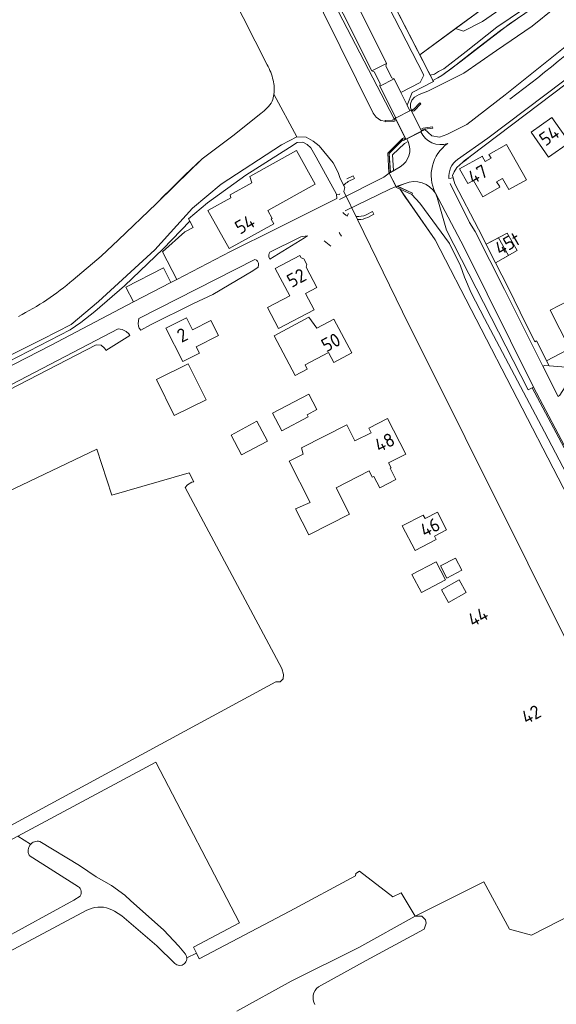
# Model space of a CAD drawing. Header units: metres. Extents: x 209813 to 223847, y 571801 to 587119.
# Tile 701 of 746: x 221768 to 221926, y 584193 to 584485. Entities that reach past the tile are written whole.
import ezdxf
from ezdxf.enums import TextEntityAlignment as Align

# ---------------------------------------------------------------- set-up
doc = ezdxf.new("R2010")
doc.units = ezdxf.units.M
for name, color, linetype, lineweight in [('B-RO-GK-BESCHOEIING-G', 8, 'GK-BESCHOEIING', 0), ('B-RO-GK-KADEMUUR-GV', 8, 'Continuous', 0), ('B-RO-GR-BEPLANTING_CULTUUR_BOSPLANTSOEN-GV', 8, 'Continuous', 0), ('B-RO-GR-BEPLANTING_CULTUUR_HEESTERS-GV', 8, 'Continuous', 0), ('B-RO-GR-GRAS-GV', 8, 'Continuous', 0), ('B-RO-GR-GROENVOORZIENING-GV', 8, 'Continuous', 0), ('B-RO-KW-KUNSTWERK_DEK-GV', 8, 'Continuous', 0), ('B-RO-KW-KUNSTWERK_STEIGER-GV', 8, 'Continuous', 0), ('B-RO-OG-BEBOUWING-T18', 8, 'Continuous', 0), ('B-RO-OG-TERREIN_CULTUURSCHEIDING-GV', 8, 'Continuous', 0), ('B-RO-OG-TERREIN_ERF-GV', 8, 'Continuous', 0), ('B-RO-OG-WATER_KANAAL-GV', 8, 'Continuous', 0), ('B-RO-OG-WEG-GV', 8, 'Continuous', 0), ('B-RO-VH-VERHARDING_BETONSTRAATSTEEN-GV', 8, 'Continuous', 0), ('B-RO-VH-VERHARDING_GRASBETONSTEEN-GV', 8, 'Continuous', 0), ('B-RO-VH-VERHARDING_HALFVERHARDING-GV', 8, 'Continuous', 0), ('B-RO-VH-VERHARDING_STRAATBAKSTEEN-GV', 8, 'Continuous', 0), ('B-RO-VH-VERHARDING_TEGEL-GV', 8, 'Continuous', 0)]:
    doc.layers.add(name, color=color, linetype=linetype, lineweight=lineweight)
doc.styles.add('NLCS-ISO-M200-T18', font='txt', dxfattribs={"height": 0.36})
doc.linetypes.add('GK-BESCHOEIING', pattern='A,30,-5,[1,NLCS.shx,S=1,R=0,X=0,Y=0],-5', length=40)

msp = doc.modelspace()

# ---------------------------------------------------------------- linework, layer by layer
at = {"layer": 'B-RO-GK-BESCHOEIING-G', "flags": 128}
for points in [[(221875.738, 584454.845), (221874.508, 584455.066), (221873.062, 584455.961), (221872.183, 584457.19), (221847.773, 584506.691), (221791.235, 584619.586), (221692.021, 584823.048), (221668.547, 584870.73), (221657.634, 584892.46), (221646.635, 584912.998), (221631.561, 584939.584), (221622.157, 584954.665), (221605.775, 584980.039), (221592.815, 584999.476), (221533.755, 585091.875), (221484.107, 585170.707), (221456.455, 585214.021), (221415.099, 585277.685), (221382.506, 585326.88), (221353.466, 585369.682), (221298.776, 585452.31), (221262.849, 585507.464), (221235.508, 585549.912)], [(221811.734, 584434.076), (221816.485, 584438.82), (221821.63, 584443.636), (221830.65, 584450.463), (221838.948, 584457.049)], [(221783.371, 584407.813), (221791.7, 584414.878), (221796.756, 584419.707), (221808.004, 584430.381), (221810.662, 584433.059)], [(221810.662, 584433.059), (221811.734, 584434.076)], [(221880.082, 584434.758), (221881.832, 584432.243)], [(221881.832, 584432.243), (221883.108, 584430.408)], [(221883.108, 584430.408), (221890.583, 584419.663), (221939.163, 584325.711), (221953.743, 584296.777), (221988.525, 584227.385), (222000.077, 584203.473)]]:
    msp.add_lwpolyline(points, dxfattribs=at)
at = {"layer": 'B-RO-GK-BESCHOEIING-G'}
for points in [[(221842.604, 584466.953, 0.0678902), (221840.843, 584471.507)], [(221842.356, 584460.714, 0.0466328), (221842.829, 584462.784)], [(221838.948, 584457.049, 0.0815678), (221842.356, 584460.714)]]:
    msp.add_lwpolyline(points, format="xyb", dxfattribs=at)
at = {"layer": 'B-RO-GK-KADEMUUR-GV', "flags": 128}
for points in [[(221886.367, 584459.932), (221886.081, 584460.212), (221884.167, 584458.26), (221884.037, 584458.411), (221883.463, 584458.115), (221883.552, 584457.936), (221883.813, 584458.071), (221884.04, 584457.734), (221884.403, 584457.929)], [(221878.885, 584455.53), (221878.797, 584455.71), (221878.047, 584455.324), (221878.158, 584455.12), (221875.732, 584455.045), (221875.744, 584454.645), (221878.298, 584454.724), (221878.705, 584454.942), (221878.499, 584455.331)], [(221887.441, 584452.404), (221889.881, 584452.77), (221889.822, 584453.165), (221887.047, 584452.749), (221886.677, 584452.57), (221886.816, 584452.188), (221886.497, 584452.027), (221886.586, 584451.848), (221887.223, 584452.17), (221887.177, 584452.364)], [(221881.77, 584449.637), (221881.48, 584449.491), (221881.286, 584449.886), (221880.871, 584449.685), (221876.541, 584445.382), (221876.883, 584439.612), (221876.983, 584439.415), (221877.277, 584439.719), (221876.951, 584445.226), (221881.103, 584449.352), (221881.209, 584449.13), (221881.858, 584449.457)], [(221879.02, 584435.435), (221879.148, 584435.186), (221883.683, 584433.109), (221883.849, 584433.473), (221879.394, 584435.583)]]:
    msp.add_lwpolyline(points, close=True, dxfattribs=at)
at = {"layer": 'B-RO-GR-BEPLANTING_CULTUUR_BOSPLANTSOEN-GV', "flags": 128}
msp.add_lwpolyline([(221909.234, 584491.558), (221907.137, 584489.986), (221896.572, 584482.216), (221898.955, 584481.491), (221904.58, 584484.367), (221925.142, 584498.684), (221938.017, 584508.187), (221938.892, 584510.438), (221937.511, 584512.915), (221923.95, 584502.584), (221910.415, 584492.442), (221910.544, 584492.165)], close=True, dxfattribs=at)
at = {"layer": 'B-RO-GR-BEPLANTING_CULTUUR_HEESTERS-GV', "flags": 128}
msp.add_lwpolyline([(221882.561, 584448.764), (221881.478, 584448.218), (221877.923, 584444.842), (221878.236, 584440.179), (221880.26, 584441.297)], dxfattribs=at)
at = {"layer": 'B-RO-GR-GRAS-GV', "flags": 128}
for points in [[(221925.142, 584498.684), (221904.58, 584484.367), (221898.955, 584481.491), (221896.572, 584482.216), (221886.006, 584474.446), (221889.096, 584468.415), (221890.371, 584468.708), (221891.588, 584469.505), (221893.158, 584470.306), (221899.747, 584475.427), (221908.878, 584482.66), (221916.773, 584487.979)], [(221915.923, 584485.885), (221909.905, 584481.708), (221902.325, 584475.794), (221895.468, 584470.416), (221892.599, 584468.351), (221891.386, 584467.64), (221889.87, 584466.905), (221890.068, 584466.518), (221883.762, 584463.32), (221882.278, 584459.558), (221883.085, 584457.92), (221883.463, 584458.115), (221883.278, 584458.976), (221883.259, 584459.942), (221883.675, 584461.058), (221884.469, 584461.929), (221885.888, 584462.686), (221888.448, 584463.676), (221899.027, 584468.99), (221908.701, 584475.728), (221919.331, 584482.935), (221925.935, 584488.283)], [(221763.67, 584245.564), (221843.355, 584288.792), (221844.656, 584288.857), (221845.551, 584289.731), (221845.678, 584290.946), (221845.187, 584292.801), (221816.513, 584346.313), (221817.19, 584347.12), (221818.484, 584347.897), (221819.083, 584348.052), (221817.778, 584350.652), (221794.865, 584344.068), (221790.367, 584357.694), (221763.776, 584344.994)], [(221817.022, 584207.136), (221819.893, 584208.448), (221818.984, 584210.231), (221832.6, 584217.492), (221807.909, 584264.996), (221767.016, 584243.17), (221770.788, 584240.721)], [(221767.016, 584243.17), (221761.203, 584240.068), (221606.758, 584159.696), (221598.738, 584155.375), (221597.634, 584154.426), (221597.109, 584153.695), (221597.076, 584152.832), (221597.228, 584152.042), (221597.874, 584150.98), (221606.898, 584140.26), (221611.653, 584136.147), (221614.703, 584133.057), (221616.323, 584133.08), (221618.07, 584134.295), (221653.063, 584153.901), (221718.616, 584188.655), (221783.593, 584224.134), (221785.484, 584225.372)], [(221773.533, 584241.579), (221785.293, 584234.452), (221790.198, 584231.065), (221794.697, 584228.552), (221798.727, 584225.633), (221800.433, 584224.014), (221810.136, 584215.385), (221814.678, 584210.57), (221816.64, 584208.162)], [(221784.937, 584228.172), (221770.384, 584237.402)], [(221831.896, 584191.342), (221847.987, 584200.233), (221868.025, 584210.187), (221884.66, 584219.409), (221880.556, 584226.348), (221878.073, 584225.114), (221868.152, 584232.787), (221867.124, 584232.068), (221866.985, 584231.411), (221847.501, 584220.944), (221820.712, 584206.842), (221819.893, 584208.448)], [(221957.339, 584229.432), (221955.741, 584232.556), (221919.106, 584213.822), (221912.624, 584215.542), (221905.012, 584229.652), (221884.66, 584219.409), (221886.645, 584219.405), (221887.72, 584218.358), (221887.918, 584217.367), (221887.349, 584215.573), (221870.179, 584206.36), (221855.987, 584198.479)], [(221788.967, 584221.789), (221787.452, 584221.173), (221725.075, 584187.997), (221618.179, 584129.499), (221617.433, 584128.923), (221617.327, 584128.113), (221617.498, 584126.557), (221618.693, 584124.81), (221623.939, 584118.673), (221630.274, 584109.83), (221634.797, 584102.286), (221638.34, 584093.164), (221639.518, 584091.085)], [(221813.465, 584205.441), (221808.191, 584210.629), (221797.755, 584219.5), (221795.642, 584220.9)]]:
    msp.add_lwpolyline(points, dxfattribs=at)
at = {"layer": 'B-RO-GR-GRAS-GV'}
for points in [[(221785.484, 584225.372, 0.385858), (221784.937, 584228.172)], [(221795.642, 584220.9, 0.2129181), (221788.967, 584221.789)], [(221855.987, 584198.479, 0.3788813), (221854.96, 584193.307)]]:
    msp.add_lwpolyline(points, format="xyb", dxfattribs=at)
for centre, radius, start, end in [((221772.901, 584238.782), 2.867, 77.25744, 206.26481), ((221814.933, 584206.941), 2.099, 225.62921, 35.34088)]:
    msp.add_arc(centre, radius, start, end, dxfattribs=at)
at = {"layer": 'B-RO-GR-GROENVOORZIENING-GV', "flags": 128}
for points in [[(221908.5, 584412.878), (221912.28, 584415.06), (221909.34, 584420.25), (221905.688, 584418.385)], [(221944.95, 584391.285), (221945.075, 584396.255), (221941.178, 584393.154), (221923.561, 584383.885), (221924.301, 584382.395), (221929.418, 584382.03), (221940.824, 584387.217), (221940.039, 584389.067)]]:
    msp.add_lwpolyline(points, close=True, dxfattribs=at)
at = {"layer": 'B-RO-KW-KUNSTWERK_DEK-GV', "flags": 128}
msp.add_lwpolyline([(221878.797, 584455.71), (221881.858, 584449.457), (221886.586, 584451.848), (221883.463, 584458.115)], close=True, dxfattribs=at)
for points in [[(221863.933, 584428.265), (221877.184, 584434.708), (221879.02, 584435.435), (221876.983, 584439.415), (221875.402, 584438.203)], [(221875.402, 584438.203), (221862.272, 584431.66)]]:
    msp.add_lwpolyline(points, dxfattribs=at)
at = {"layer": 'B-RO-KW-KUNSTWERK_STEIGER-GV', "flags": 128}
for points in [[(221863.107, 584436.668), (221863.026, 584436.582)], [(221864.862, 584436.938), (221866.676, 584437.877), (221866.267, 584438.667), (221864.443, 584437.723)], [(221861.395, 584433.206), (221862.277, 584433.092), (221862.311, 584433.288)], [(221863.407, 584435.663), (221863.54, 584435.823)], [(221864.942, 584427.465), (221864.502, 584426.761)], [(221870.596, 584426.337), (221872.407, 584427.274), (221871.998, 584428.064), (221870.174, 584427.121)], [(221864.502, 584426.761), (221864.471, 584426.711)]]:
    msp.add_lwpolyline(points, dxfattribs=at)
at = {"layer": 'B-RO-KW-KUNSTWERK_STEIGER-GV'}
for points in [[(221863.54, 584435.823, -0.0783327), (221864.862, 584436.938)], [(221870.174, 584427.121, -0.1499868), (221867.154, 584426.626)], [(221867.543, 584425.698, 0.0139214), (221867.824, 584425.69)], [(221867.824, 584425.69, 0.1184642), (221870.596, 584426.337)]]:
    msp.add_lwpolyline(points, format="xyb", dxfattribs=at)
at = {"layer": 'B-RO-OG-TERREIN_CULTUURSCHEIDING-GV'}
for points in [[(221912.682, 584461.38, 0.0596535), (221972.971, 584518.152)], [(221886.304, 584451.706, 0.3905281), (221894.317, 584448.233)]]:
    msp.add_lwpolyline(points, format="xyb", dxfattribs=at)
at = {"layer": 'B-RO-OG-TERREIN_CULTUURSCHEIDING-GV', "flags": 128}
msp.add_lwpolyline([(221866.347, 584509.152), (221864.368, 584508.097), (221861.875, 584503.346), (221860.772, 584502.788), (221873.544, 584477.295), (221876.206, 584471.891), (221875.995, 584471.133), (221877.711, 584467.63), (221878.466, 584467.37), (221880.393, 584463.332), (221886.096, 584466.223), (221887.196, 584468.462)], close=True, dxfattribs=at)
for points in [[(221953.997, 584499.427), (221936.44, 584482.771), (221911.339, 584462.594), (221899.96, 584453.828), (221894.035, 584450.905), (221891.84, 584450.051), (221889.602, 584450.476), (221887.441, 584452.404), (221887.177, 584452.364), (221887.223, 584452.17), (221886.586, 584451.848)], [(221886.586, 584451.848), (221886.304, 584451.706)]]:
    msp.add_lwpolyline(points, dxfattribs=at)
at = {"layer": 'B-RO-OG-TERREIN_ERF-GV', "flags": 128}
for points in [[(221840.843, 584471.507), (221833.753, 584485.476), (221826.048, 584500.908), (221815.958, 584521.3), (221806.072, 584541.075), (221772.724, 584609.48), (221760.396, 584635.397)], [(221966.271, 584500.837), (221943.694, 584478.002), (221929.333, 584465.899), (221901.025, 584444.455), (221899.224, 584442.946), (221898.806, 584442.639), (221897.029, 584441.075), (221896.173, 584439.827), (221895.757, 584438.777), (221896.445, 584436.301), (221903.416, 584422.835), (221905.688, 584418.385), (221911.89, 584421.7), (221914.83, 584416.52), (221908.5, 584412.878), (221912.217, 584405.598), (221915.749, 584398.265), (221920.094, 584389.514), (221920.633, 584389.781), (221923.561, 584383.885), (221941.178, 584393.154), (221945.075, 584396.255), (221944.95, 584391.285)], [(221783.371, 584407.813), (221791.7, 584414.878), (221796.756, 584419.707), (221808.004, 584430.381), (221813.691, 584435.933), (221821.63, 584443.636), (221830.65, 584450.463), (221838.948, 584457.049)], [(221864.502, 584426.761), (221864.145, 584426.999), (221863.509, 584427.519), (221863.23, 584427.795)], [(221859.717, 584417.784), (221857.752, 584419.41)]]:
    msp.add_lwpolyline(points, dxfattribs=at)
for points in [[(221909.234, 584491.558), (221906.846, 584490.45), (221904.598, 584495.296), (221908.296, 584497.011), (221910.415, 584492.442), (221923.95, 584502.584), (221937.511, 584512.915), (221935.21, 584516.394), (221931.356, 584513.73), (221926.999, 584520.032), (221930.982, 584522.786), (221917.619, 584542.99), (221914.331, 584540.008), (221900.617, 584529.506), (221887.112, 584520.659), (221877.564, 584515.336), (221867.821, 584509.938), (221886.006, 584474.446), (221907.137, 584489.986)], [(221918.99, 584451.61), (221925.15, 584455.94), (221930.34, 584448.53), (221924.17, 584444.21)], [(221817.927, 584425.21), (221818.896, 584423.323), (221816.458, 584422.072), (221809.882, 584416.137), (221814.074, 584407.965), (221829.996, 584416.197), (221843.505, 584422.985), (221861.416, 584431.876), (221861.395, 584433.206), (221855.328, 584444.13), (221853.778, 584446.897), (221852.684, 584447.947), (221851.35, 584448.572), (221849.742, 584448.527), (221847.397, 584447.025), (221834.547, 584438.876), (221823.189, 584430.686), (221817.525, 584425.928)], [(221900.281, 584436.356), (221897.83, 584440.68), (221904.588, 584444.493), (221904.614, 584444.244), (221905.391, 584442.868), (221907.133, 584443.851), (221906.489, 584444.991), (221911.697, 584447.93), (221917.594, 584437.479), (221912.386, 584434.54), (221910.538, 584437.815), (221908.796, 584436.832), (221909.63, 584435.557), (221909.763, 584435.322), (221904.668, 584432.448), (221901.936, 584437.29)], [(221829.912, 584433.02), (221836.307, 584436.571), (221835.675, 584438.484), (221849.495, 584446.177), (221855.049, 584436.199), (221840.991, 584428.375), (221842.329, 584425.97), (221842.031, 584425.805), (221842.777, 584424.465), (221829.538, 584417.096), (221823.279, 584428.343), (221830.048, 584432.111)], [(221843.225, 584411.16), (221850.5, 584415.053), (221850.899, 584414.331), (221851.705, 584414.097), (221852.623, 584412.353), (221852.378, 584411.546), (221855.547, 584405.581), (221852.155, 584403.77), (221854.707, 584398.991), (221844.22, 584393.391), (221840.899, 584399.611), (221847.507, 584403.14)], [(221927.5, 584393.27), (221924.62, 584398.84), (221929.96, 584401.62), (221930.38, 584400.82), (221940.03, 584405.84), (221943.16, 584399.81), (221938.94, 584397.62), (221940.37, 584394.87), (221934.93, 584392.04), (221935.18, 584391.56), (221929.82, 584388.78)], [(221818.737, 584393.08), (221824.121, 584395.838), (221826.424, 584391.344), (221819.813, 584387.957), (221820.75, 584386.128), (221815.863, 584383.625), (221810.809, 584393.493), (221816.921, 584396.624)], [(221860.56, 584396.206), (221865.902, 584386.189), (221860.621, 584383.373), (221859.036, 584386.347), (221852.07, 584382.632), (221852.715, 584381.422), (221849.167, 584379.531), (221842.909, 584391.266), (221853.215, 584396.762), (221855.511, 584393.514)], [(221808.049, 584378.342), (221817.47, 584382.993), (221822.74, 584372.317), (221813.319, 584367.666)], [(221855.579, 584369.466), (221852.628, 584367.921), (221852.987, 584367.235), (221845.171, 584363.144), (221842.451, 584368.341), (221853.218, 584373.977)], [(221830.122, 584361.888), (221837.748, 584365.965), (221840.895, 584360.078), (221833.269, 584356.001)], [(221853.597, 584341.891), (221847.369, 584354.155), (221851.535, 584356.271), (221851.007, 584358.062), (221864.399, 584364.863), (221866.803, 584360.128), (221871.593, 584362.561), (221870.894, 584363.938), (221876.509, 584366.79), (221881.856, 584356.262), (221876.799, 584353.694), (221877.546, 584352.222), (221877.224, 584352.059), (221878.918, 584348.724), (221874.148, 584346.302), (221872.454, 584349.637), (221871.965, 584349.388), (221871.014, 584351.261), (221861.235, 584346.294), (221865.223, 584338.441), (221853.142, 584332.305), (221849.215, 584340.038)], [(221890.872, 584330.926), (221884.63, 584327.696), (221880.856, 584334.99), (221887.038, 584338.189), (221887.579, 584337.142), (221891.247, 584339.039), (221893.954, 584333.808), (221890.347, 584331.942)], [(221898.49, 584321.86), (221894.053, 584319.542), (221892.178, 584323.13), (221896.615, 584325.448)], [(221890.842, 584324.386), (221893.676, 584319.03), (221886.522, 584315.245), (221883.688, 584320.601)], [(221892.446, 584316.055), (221897.674, 584318.974), (221899.769, 584315.222), (221894.541, 584312.303)]]:
    msp.add_lwpolyline(points, close=True, dxfattribs=at)
at = {"layer": 'B-RO-OG-TERREIN_ERF-GV'}
for points in [[(221862.203, 584421.881, 0.0630935), (221862.861, 584420.767)], [(221767.157, 584396.969, 0.0552253), (221783.371, 584407.813)]]:
    msp.add_lwpolyline(points, format="xyb", dxfattribs=at)
at = {"layer": 'B-RO-OG-WATER_KANAAL-GV', "flags": 128}
for points in [[(221756.365, 584637.344), (221757.002, 584637.485), (221757.748, 584637.398), (221758.58, 584637.074), (221759.694, 584636.327), (221760.396, 584635.397), (221772.724, 584609.48), (221806.072, 584541.075), (221815.958, 584521.3), (221826.048, 584500.908), (221833.753, 584485.476), (221840.843, 584471.507)], [(221756.365, 584637.344), (221757.002, 584637.485), (221757.748, 584637.398), (221758.58, 584637.074), (221759.694, 584636.327), (221760.396, 584635.397), (221772.724, 584609.48), (221806.072, 584541.075), (221815.958, 584521.3), (221826.048, 584500.908), (221833.753, 584485.476), (221840.843, 584471.507)], [(222007.128, 584189.688), (222000.077, 584203.473), (221988.525, 584227.385), (221953.743, 584296.777), (221939.163, 584325.711), (221890.583, 584419.663), (221880.082, 584434.758), (221879.148, 584435.186), (221876.883, 584439.612), (221876.541, 584445.382), (221880.871, 584449.685), (221881.286, 584449.886), (221881.48, 584449.491), (221881.77, 584449.637), (221878.885, 584455.53), (221878.499, 584455.331), (221878.705, 584454.942), (221878.298, 584454.724), (221875.744, 584454.645), (221875.738, 584454.845), (221874.508, 584455.066), (221873.062, 584455.961), (221872.183, 584457.19), (221847.773, 584506.691)], [(222007.128, 584189.688), (222000.077, 584203.473), (221988.525, 584227.385), (221953.743, 584296.777), (221939.163, 584325.711), (221890.583, 584419.663), (221880.082, 584434.758), (221879.148, 584435.186), (221876.883, 584439.612), (221876.541, 584445.382), (221880.871, 584449.685), (221881.286, 584449.886), (221881.48, 584449.491), (221881.77, 584449.637), (221878.885, 584455.53), (221878.499, 584455.331), (221878.705, 584454.942), (221878.298, 584454.724), (221875.744, 584454.645), (221875.738, 584454.845), (221874.508, 584455.066), (221873.062, 584455.961), (221872.183, 584457.19), (221847.773, 584506.691)], [(221739.683, 584383.777), (221729.102, 584378.674), (221718.829, 584373.766), (221718.639, 584371.443), (221717.915, 584369.055), (221717.809, 584366.838), (221717.81, 584366.177), (221720.56, 584365.326), (221722.351, 584365.049), (221724.61, 584365.391), (221759.625, 584382.972), (221774.329, 584390.29), (221782.833, 584394.664), (221790.866, 584401.446), (221807.55, 584416.695), (221818.692, 584429.021), (221827.194, 584436.208), (221845.073, 584447.834), (221849.613, 584450.202), (221842.829, 584462.784)], [(221739.683, 584383.777), (221729.102, 584378.674), (221718.829, 584373.766), (221718.639, 584371.443), (221717.915, 584369.055), (221717.809, 584366.838), (221717.81, 584366.177), (221720.56, 584365.326), (221722.351, 584365.049), (221724.61, 584365.391), (221759.625, 584382.972), (221774.329, 584390.29), (221782.833, 584394.664), (221790.866, 584401.446), (221807.55, 584416.695), (221818.692, 584429.021), (221827.194, 584436.208), (221845.073, 584447.834), (221849.613, 584450.202), (221842.829, 584462.784)], [(221849.613, 584450.202), (221852.384, 584450.118), (221854.473, 584448.904), (221856.243, 584447.519), (221860.359, 584442.533), (221861.832, 584439.635), (221862.493, 584437.866), (221863.878, 584435.163), (221863.54, 584434.011), (221867.543, 584425.698), (221880.886, 584398.397), (221936.573, 584286.789), (221953.384, 584255.611), (221954.151, 584255.739), (221962.75, 584237.858), (221962.346, 584236.75), (221980.353, 584199.987), (222003.955, 584149.707)]]:
    msp.add_lwpolyline(points, dxfattribs=at)
at = {"layer": 'B-RO-OG-WATER_KANAAL-GV'}
msp.add_lwpolyline([(221842.604, 584466.953, -0.0924029), (221842.829, 584462.784)], format="xyb", dxfattribs=at)
msp.add_lwpolyline([(221842.604, 584466.953, -0.0924029), (221842.829, 584462.784)], format="xyb", dxfattribs=at)
at = {"layer": 'B-RO-OG-WEG-GV', "flags": 128}
for points in [[(221717.132, 584775.258), (221755.452, 584697.172), (221793.665, 584620.281), (221822.126, 584564.893), (221844.059, 584522.526), (221861.959, 584487.234), (221878.488, 584455.551), (221878.911, 584455.769), (221874.15, 584465.219), (221874.332, 584465.934), (221872.559, 584469.465), (221871.874, 584469.693), (221863.353, 584486.6), (221849.708, 584513.506), (221832.779, 584546.962), (221821.296, 584570.275), (221811.997, 584587.872), (221790.539, 584630.524), (221774.389, 584662.567), (221764.088, 584683.505), (221749.834, 584712.875)], [(221881.66, 584436.378), (221879.441, 584435.492), (221883.849, 584433.473), (221883.683, 584433.109), (221886.003, 584430.54), (221894.875, 584418.635), (221898.104, 584411.974), (221899.26, 584408.604), (221901.213, 584404), (221905.187, 584396.425), (221922.981, 584362.839), (221940.219, 584329.849), (221993.324, 584223.313), (222000, 584211.842), (222003.278, 584205.003), (222003.537, 584205.127), (222008.035, 584195.946), (222008.948, 584196.493)], [(222008.948, 584196.493), (221949.97, 584315.459), (221942.272, 584330.517), (221930.324, 584355.133), (221919.339, 584375.877), (221918.153, 584375.321), (221893.908, 584422.541), (221891.177, 584432.173), (221890.685, 584433.47)], [(221814.074, 584407.965), (221809.882, 584416.137), (221816.458, 584422.072), (221818.896, 584423.323), (221817.927, 584425.21), (221810.01, 584417.023), (221798.569, 584406.068), (221789.795, 584398.462), (221785.604, 584395.198), (221782.45, 584393.086), (221757.899, 584380.392), (221720.663, 584362.399)], [(221850.174, 584420.316), (221841.616, 584416.037), (221841.417, 584415.677), (221841.289, 584415.222), (221841.324, 584414.686), (221841.652, 584413.919), (221851.895, 584420.271), (221852.745, 584420.854)], [(221726.833, 584362.865), (221776.675, 584388.416), (221801.274, 584401.297), (221798.966, 584405.648), (221810.124, 584411.372), (221812.335, 584407.064), (221814.074, 584407.965)]]:
    msp.add_lwpolyline(points, dxfattribs=at)
at = {"layer": 'B-RO-OG-WEG-GV'}
msp.add_lwpolyline([(221852.745, 584420.854, 0.0808614), (221850.174, 584420.316)], format="xyb", dxfattribs=at)
at = {"layer": 'B-RO-OG-WEG-GV', "flags": 128}
for points in [[(221837.198, 584413.829), (221802.787, 584396.375), (221802.665, 584394.871), (221802.745, 584394.138), (221802.958, 584393.558), (221803.387, 584392.92), (221806.292, 584394.508), (221818.991, 584400.788), (221824.727, 584403.522), (221836.58, 584410.52), (221838.199, 584411.605), (221838.304, 584412.306), (221838.257, 584412.761), (221837.989, 584413.391), (221837.697, 584413.659)], [(221796.707, 584393.29), (221792.533, 584391.173), (221765.148, 584376.836), (221720.011, 584353.495), (221719.51, 584353.175), (221719.456, 584352.669), (221719.562, 584351.79), (221719.754, 584351.262), (221720.272, 584352.023), (221722.196, 584353.511), (221727.127, 584356.018), (221790.178, 584388.585), (221791.677, 584388.5), (221792.673, 584387.637), (221793, 584387.167), (221793.052, 584386.871), (221800.172, 584391.325), (221799.826, 584391.843), (221799.061, 584392.594), (221797.931, 584393.154)]]:
    msp.add_lwpolyline(points, close=True, dxfattribs=at)
at = {"layer": 'B-RO-VH-VERHARDING_BETONSTRAATSTEEN-GV', "flags": 128}
for points in [[(221871.874, 584469.693), (221872.559, 584469.465), (221874.332, 584465.934), (221874.15, 584465.219), (221878.466, 584467.37), (221877.711, 584467.63), (221875.995, 584471.133), (221876.206, 584471.891)], [(221926.987, 584373.335), (221927.514, 584373.686), (221930.903, 584378.887), (221934.377, 584380.465), (221932.892, 584383.61), (221929.418, 584382.03), (221923.075, 584382.483), (221922.516, 584382.256)]]:
    msp.add_lwpolyline(points, close=True, dxfattribs=at)
for points in [[(221886.304, 584451.706), (221882.182, 584449.621), (221882.561, 584448.764)], [(221880.26, 584441.297), (221877.319, 584439.637), (221876.983, 584439.415), (221879.02, 584435.435), (221881.66, 584436.378)]]:
    msp.add_lwpolyline(points, dxfattribs=at)
at = {"layer": 'B-RO-VH-VERHARDING_BETONSTRAATSTEEN-GV'}
for points in [[(221882.561, 584448.764, -0.3778594), (221880.26, 584441.297)], [(221881.66, 584436.378, -0.3718444), (221890.685, 584433.47)]]:
    msp.add_lwpolyline(points, format="xyb", dxfattribs=at)
msp.add_arc((221901.034, 584438.755), 11.617, 125.32616, 206.26481, dxfattribs=at)
at = {"layer": 'B-RO-VH-VERHARDING_GRASBETONSTEEN-GV', "flags": 128}
msp.add_lwpolyline([(221919.705, 584376.049), (221899.157, 584417.387), (221890.685, 584433.47), (221891.177, 584432.173), (221893.908, 584422.541), (221918.153, 584375.321), (221919.339, 584375.877)], dxfattribs=at)
msp.add_lwpolyline([(221950.331, 584315.64), (221942.634, 584330.698), (221930.684, 584355.316), (221919.705, 584376.049), (221919.339, 584375.877), (221930.324, 584355.133), (221942.272, 584330.517), (221949.97, 584315.459)], close=True, dxfattribs=at)
at = {"layer": 'B-RO-VH-VERHARDING_HALFVERHARDING-GV', "flags": 128}
msp.add_lwpolyline([(221916.773, 584487.979), (221908.878, 584482.66), (221899.747, 584475.427), (221893.158, 584470.306), (221891.588, 584469.505), (221890.371, 584468.708), (221889.096, 584468.415), (221889.87, 584466.905), (221891.386, 584467.64), (221892.599, 584468.351), (221898.244, 584472.574), (221906.162, 584478.734), (221912.483, 584483.575), (221919.643, 584488.416)], dxfattribs=at)
at = {"layer": 'B-RO-VH-VERHARDING_STRAATBAKSTEEN-GV', "flags": 128}
for points in [[(221882.182, 584449.621), (221881.209, 584449.13), (221881.103, 584449.352), (221876.951, 584445.226), (221877.319, 584439.637), (221878.236, 584440.179), (221877.923, 584444.842), (221881.478, 584448.218), (221882.561, 584448.764)], [(221801.274, 584401.297), (221812.335, 584407.064), (221810.124, 584411.372), (221798.966, 584405.648)]]:
    msp.add_lwpolyline(points, close=True, dxfattribs=at)
at = {"layer": 'B-RO-VH-VERHARDING_TEGEL-GV', "flags": 128}
for points in [[(221895.951, 584438.018), (221895.757, 584438.777), (221896.173, 584439.827), (221897.029, 584441.075), (221898.806, 584442.639), (221899.134, 584443.067), (221901.025, 584444.455), (221929.333, 584465.899), (221943.694, 584478.002), (221966.271, 584500.837), (221979.571, 584515.697)], [(221978.913, 584516.385), (221965.464, 584501.585), (221942.944, 584478.809), (221928.646, 584466.759), (221906.216, 584449.768), (221897.229, 584443.509)], [(221908.5, 584412.878), (221903.416, 584422.835), (221896.445, 584436.301), (221895.951, 584438.018), (221894.664, 584437.8)], [(221895.007, 584436.348), (221900.776, 584424.772), (221902.383, 584422.11), (221911.131, 584404.976), (221922.516, 584382.256), (221923.075, 584382.483), (221924.301, 584382.395), (221920.633, 584389.781), (221920.094, 584389.514), (221915.749, 584398.265), (221912.217, 584405.598), (221908.5, 584412.878)]]:
    msp.add_lwpolyline(points, dxfattribs=at)
msp.add_lwpolyline([(221866.347, 584509.152), (221887.196, 584468.462), (221886.096, 584466.223), (221880.393, 584463.332), (221882.278, 584459.558), (221883.762, 584463.32), (221890.068, 584466.518), (221867.821, 584509.938)], close=True, dxfattribs=at)
at = {"layer": 'B-RO-VH-VERHARDING_TEGEL-GV'}
msp.add_lwpolyline([(221897.229, 584443.509, 0.2728521), (221894.664, 584437.8)], format="xyb", dxfattribs=at)

# ---------------------------------------------------------------- texts
at = {"layer": 'B-RO-OG-BEBOUWING-T18', "style": 'NLCS-ISO-M200-T18'}
for s, rotation, p in [('54', 35.1, (221924.37, 584450.503)), ('47', 29.4, (221903.175, 584439.103)), ('54', 29.1, (221834.212, 584424.276)), ('45t', 29.8, (221912.019, 584418.575)), ('52', 28.1, (221849.493, 584408.436)), ('2', 27.1, (221815.689, 584391.498)), ('50', 28.1, (221859.702, 584389.315)), ('48', 26.9, (221875.616, 584359.715)), ('46', 27.4, (221889.048, 584334.585)), ('44', 28.4, (221903.269, 584308.051)), ('42', 28.2, (221919.013, 584279.168))]:
    msp.add_text(s, height=4, rotation=rotation, dxfattribs=at).set_placement(p, align=Align.MIDDLE)

doc.saveas('drawing.dxf')
